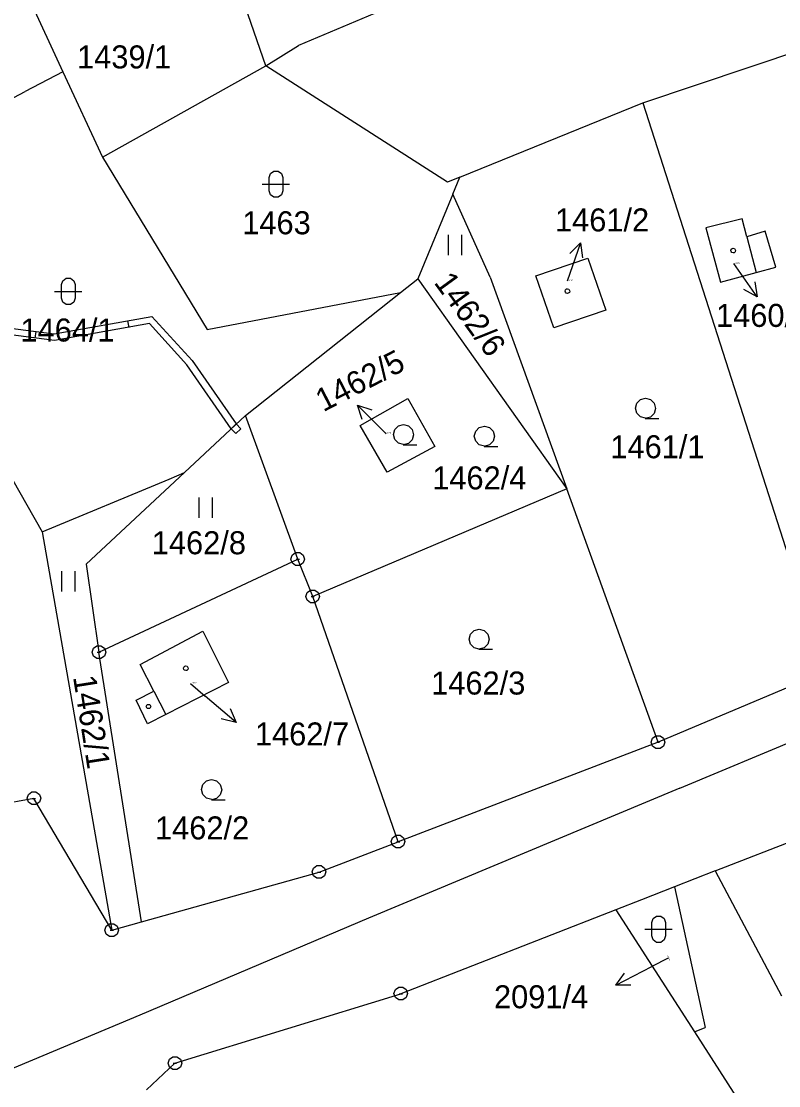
# Model space of a CAD drawing. Extents: x -806774 to -803680, y -1151731 to -1150053.
# Drawn here: x -805052.7 to -804996.8, y -1150618.9 to -1150540.3 of the extents above; entities that cross this region are included whole.
import ezdxf

# ---------------------------------------------------------------- set-up
doc = ezdxf.new("R2010")
doc.units = 0
for name, color, linetype in [('1', 7, 'Continuous'), ('12', 7, 'Continuous'), ('13', 7, 'Continuous'), ('2', 7, 'Continuous'), ('3', 7, 'Continuous'), ('4', 7, 'Continuous'), ('5', 7, 'Continuous'), ('6', 7, 'Continuous'), ('7', 7, 'Continuous'), ('8', 7, 'Continuous')]:
    doc.layers.add(name, color=color, linetype=linetype)

msp = doc.modelspace()

# ---------------------------------------------------------------- linework, layer by layer
at = {"layer": '1'}
for p, q in [((-805058.64, -1150524.62), (-805049.67, -1150544.06)), ((-805034.69, -1150543.61), (-805037.23, -1150536.22)), ((-805020.37, -1150537.08), (-805032.29, -1150542.13)), ((-805034.69, -1150543.61), (-805032.29, -1150542.13)), ((-805006.87, -1150546.34), (-804993.42, -1150541.84)), ((-805049.67, -1150544.06), (-805052.45, -1150545.52)), ((-805049.67, -1150544.06), (-805046.75, -1150550.37)), ((-805046.75, -1150550.37), (-805034.69, -1150543.61)), ((-805021.28, -1150552.21), (-805034.69, -1150543.61)), ((-805068.03, -1150553.72), (-805052.45, -1150545.52)), ((-805020.36, -1150551.84), (-805006.87, -1150546.34)), ((-805006.87, -1150546.34), (-804993.4, -1150588.37)), ((-805046.75, -1150550.37), (-805039.03, -1150563.1)), ((-805020.36, -1150551.84), (-805021.28, -1150552.21)), ((-805020.88, -1150553.1), (-805020.36, -1150551.84)), ((-805020.88, -1150553.1), (-805023.46, -1150559.34)), ((-805018.12, -1150559.23), (-805020.88, -1150553.1)), ((-804999.53, -1150554.92), (-805002.21, -1150555.58)), ((-804999.18, -1150556.26), (-804999.53, -1150554.92)), ((-805002.21, -1150555.58), (-805001.12, -1150559.6)), ((-804997.82, -1150555.84), (-804999.18, -1150556.26)), ((-804997.03, -1150558.5), (-804997.82, -1150555.84)), ((-805014.76, -1150559.13), (-805010.91, -1150557.83)), ((-805010.91, -1150557.83), (-805009.6, -1150561.66)), ((-805001.12, -1150559.6), (-804998.49, -1150558.89)), ((-804998.49, -1150558.89), (-804997.03, -1150558.5)), ((-805024.75, -1150560.36), (-805023.46, -1150559.34)), ((-805023.46, -1150559.34), (-805012.48, -1150574.86)), ((-805018.12, -1150559.23), (-805012.48, -1150574.86)), ((-805013.43, -1150562.97), (-805014.76, -1150559.13)), ((-805039.03, -1150563.1), (-805024.75, -1150560.36)), ((-805036.2, -1150569.44), (-805024.75, -1150560.36)), ((-805061, -1150560.85), (-805051.2, -1150578.03)), ((-805009.6, -1150561.66), (-805013.43, -1150562.97)), ((-805027.73, -1150570.18), (-805024.21, -1150568.19)), ((-805024.21, -1150568.19), (-805022.22, -1150571.72)), ((-805040.7, -1150573.65), (-805036.2, -1150569.44)), ((-805032.33, -1150580.05), (-805036.2, -1150569.44)), ((-805025.73, -1150573.63), (-805027.73, -1150570.18)), ((-805022.22, -1150571.72), (-805025.73, -1150573.63)), ((-805040.7, -1150573.65), (-805047.95, -1150580.43)), ((-805041.83, -1150574.14), (-805040.7, -1150573.65)), ((-805051.2, -1150578.03), (-805041.83, -1150574.14)), ((-805012.48, -1150574.86), (-805031.23, -1150582.81)), ((-805005.74, -1150593.57), (-805012.48, -1150574.86)), ((-805051.2, -1150578.03), (-805046.06, -1150607.46)), ((-805047.01, -1150586.93), (-805032.33, -1150580.05)), ((-805031.23, -1150582.81), (-805032.33, -1150580.05)), ((-805047.95, -1150580.43), (-805047.01, -1150586.93)), ((-805024.92, -1150600.92), (-805031.23, -1150582.81)), ((-805043.96, -1150587.84), (-805039.35, -1150585.37)), ((-805039.35, -1150585.37), (-805037.45, -1150589.16)), ((-805043.88, -1150606.84), (-805047.01, -1150586.93)), ((-805042.96, -1150589.8), (-805043.96, -1150587.84)), ((-804993.4, -1150588.37), (-805005.74, -1150593.57)), ((-805037.45, -1150589.16), (-805042.07, -1150591.52)), ((-805044.26, -1150590.47), (-805042.96, -1150589.8)), ((-805043.43, -1150592.22), (-805044.26, -1150590.47)), ((-805042.07, -1150591.52), (-805043.43, -1150592.22)), ((-805001.53, -1150603.08), (-804973.16, -1150591.99)), ((-805005.74, -1150593.57), (-805024.92, -1150600.92)), ((-805051.81, -1150597.72), (-805064.61, -1150600.03)), ((-805046.06, -1150607.46), (-805051.81, -1150597.72)), ((-805030.76, -1150603.16), (-805024.92, -1150600.92)), ((-805043.88, -1150606.84), (-805030.76, -1150603.16)), ((-805001.53, -1150603.08), (-805004.51, -1150604.24)), ((-805001.53, -1150603.08), (-804996.63, -1150612.29)), ((-805004.51, -1150604.24), (-805006.96, -1150605.2)), ((-805004.51, -1150604.24), (-805002.27, -1150614.63)), ((-805006.96, -1150605.2), (-805008.86, -1150605.94)), ((-805008.86, -1150605.94), (-805024.72, -1150612.14)), ((-805008.86, -1150605.94), (-805003.05, -1150614.96)), ((-805046.06, -1150607.46), (-805043.88, -1150606.84)), ((-805041.4, -1150617.28), (-805024.72, -1150612.14)), ((-805003.05, -1150614.96), (-805002.27, -1150614.63)), ((-805003.05, -1150614.96), (-804998.33, -1150622.28)), ((-805043.51, -1150619.25), (-805041.4, -1150617.28))]:
    msp.add_line(p, q, dxfattribs=at)
at = {"layer": '12'}
for p, q in [((-804999.53, -1150554.92), (-805002.21, -1150555.58)), ((-804999.18, -1150556.26), (-804999.53, -1150554.92)), ((-805002.21, -1150555.58), (-805001.12, -1150559.6)), ((-804999.18, -1150556.26), (-804998.49, -1150558.89)), ((-805014.76, -1150559.13), (-805010.91, -1150557.83)), ((-805010.91, -1150557.83), (-805009.6, -1150561.66)), ((-805001.12, -1150559.6), (-804998.49, -1150558.89)), ((-805013.43, -1150562.97), (-805014.76, -1150559.13)), ((-805009.6, -1150561.66), (-805013.43, -1150562.97)), ((-805043.96, -1150587.84), (-805039.35, -1150585.37)), ((-805039.35, -1150585.37), (-805037.45, -1150589.16)), ((-805042.96, -1150589.8), (-805043.96, -1150587.84)), ((-805037.45, -1150589.16), (-805042.07, -1150591.52)), ((-805042.96, -1150589.8), (-805042.07, -1150591.52))]:
    msp.add_line(p, q, dxfattribs=at)
at = {"layer": '13'}
for p, q in [((-805050.31, -1150563.41), (-805043.11, -1150562.12)), ((-805043.11, -1150562.12), (-805040.13, -1150565.39)), ((-805057.13, -1150562.53), (-805050.31, -1150563.41)), ((-805043.28, -1150562.66), (-805050.29, -1150563.91)), ((-805044.896, -1150562.44), (-805044.808, -1150562.932)), ((-805040.51, -1150565.71), (-805043.28, -1150562.66)), ((-805050.29, -1150563.91), (-805057.32, -1150563.01)), ((-805051.675, -1150563.234), (-805051.739, -1150563.73)), ((-805048.695, -1150563.626), (-805048.782, -1150563.133)), ((-805037.24, -1150570.42), (-805040.51, -1150565.71)), ((-805040.13, -1150565.39), (-805036.87, -1150570.07)), ((-805036.87, -1150570.07), (-805037.24, -1150570.42))]:
    msp.add_line(p, q, dxfattribs=at)
msp.add_lwpolyline([(-805037.24, -1150570.42), (-805036.87, -1150570.07), (-805036.53, -1150570.43), (-805036.9, -1150570.77)], close=True, dxfattribs=at)
at = {"layer": '3'}
for p, q in [((-805021.23, -1150556.09), (-805021.23, -1150557.59)), ((-805020.23, -1150557.59), (-805020.23, -1150556.09)), ((-805039.63, -1150575.49), (-805039.63, -1150576.99)), ((-805038.63, -1150576.99), (-805038.63, -1150575.49)), ((-805049.77, -1150580.93), (-805049.77, -1150582.43)), ((-805048.77, -1150582.43), (-805048.77, -1150580.93))]:
    msp.add_line(p, q, dxfattribs=at)
for points in [[(-805034.45, -1150551.86), (-805034.35, -1150551.57), (-805034.1, -1150551.39), (-805033.79, -1150551.39), (-805033.54, -1150551.57), (-805033.44, -1150551.86), (-805033.44, -1150552.86), (-805033.54, -1150553.15), (-805033.79, -1150553.33), (-805034.1, -1150553.33), (-805034.35, -1150553.15), (-805034.45, -1150552.86)], [(-805049.78, -1150559.78), (-805049.68, -1150559.49), (-805049.43, -1150559.31), (-805049.12, -1150559.31), (-805048.87, -1150559.49), (-805048.77, -1150559.78), (-805048.77, -1150560.78), (-805048.87, -1150561.07), (-805049.12, -1150561.25), (-805049.43, -1150561.25), (-805049.68, -1150561.07), (-805049.78, -1150560.78)], [(-805006.2, -1150606.88), (-805006.1, -1150606.59), (-805005.85, -1150606.41), (-805005.54, -1150606.41), (-805005.29, -1150606.59), (-805005.19, -1150606.88), (-805005.19, -1150607.88), (-805005.29, -1150608.17), (-805005.54, -1150608.35), (-805005.85, -1150608.35), (-805006.1, -1150608.17), (-805006.2, -1150607.88)]]:
    msp.add_lwpolyline(points, close=True, dxfattribs=at)
for points in [[(-805034.95, -1150552.36), (-805033.68, -1150552.36), (-805032.95, -1150552.36)], [(-805050.28, -1150560.28), (-805049.01, -1150560.28), (-805048.28, -1150560.28)], [(-805006.66, -1150569.65), (-805007.04, -1150569.55), (-805007.31, -1150569.28), (-805007.41, -1150568.91), (-805007.31, -1150568.54), (-805007.04, -1150568.27), (-805006.67, -1150568.17), (-805006.3, -1150568.27), (-805006.03, -1150568.54), (-805005.93, -1150568.92), (-805006.03, -1150569.3), (-805006.3, -1150569.57), (-805006.68, -1150569.67), (-805005.68, -1150569.67)], [(-805024.52, -1150571.59), (-805024.9, -1150571.49), (-805025.17, -1150571.22), (-805025.27, -1150570.85), (-805025.17, -1150570.48), (-805024.9, -1150570.21), (-805024.53, -1150570.11), (-805024.16, -1150570.21), (-805023.89, -1150570.48), (-805023.79, -1150570.86), (-805023.89, -1150571.24), (-805024.16, -1150571.51), (-805024.54, -1150571.61), (-805023.54, -1150571.61)], [(-805018.55, -1150571.7), (-805018.93, -1150571.6), (-805019.2, -1150571.33), (-805019.3, -1150570.96), (-805019.2, -1150570.59), (-805018.93, -1150570.32), (-805018.56, -1150570.22), (-805018.19, -1150570.32), (-805017.92, -1150570.59), (-805017.82, -1150570.97), (-805017.92, -1150571.35), (-805018.19, -1150571.62), (-805018.57, -1150571.72), (-805017.57, -1150571.72)], [(-805018.94, -1150586.69), (-805019.32, -1150586.59), (-805019.59, -1150586.32), (-805019.69, -1150585.95), (-805019.59, -1150585.58), (-805019.32, -1150585.31), (-805018.95, -1150585.21), (-805018.58, -1150585.31), (-805018.31, -1150585.58), (-805018.21, -1150585.96), (-805018.31, -1150586.34), (-805018.58, -1150586.61), (-805018.96, -1150586.71), (-805017.96, -1150586.71)], [(-805038.68, -1150597.81), (-805039.06, -1150597.71), (-805039.33, -1150597.44), (-805039.43, -1150597.07), (-805039.33, -1150596.7), (-805039.06, -1150596.43), (-805038.69, -1150596.33), (-805038.32, -1150596.43), (-805038.05, -1150596.7), (-805037.95, -1150597.08), (-805038.05, -1150597.46), (-805038.32, -1150597.73), (-805038.7, -1150597.83), (-805037.7, -1150597.83)], [(-805006.7, -1150607.38), (-805005.43, -1150607.38), (-805004.7, -1150607.38)]]:
    msp.add_lwpolyline(points, dxfattribs=at)
at = {"layer": '4'}
for p, q in [((-804999.18, -1150556.26), (-804998.49, -1150558.89)), ((-805042.96, -1150589.8), (-805042.07, -1150591.52))]:
    msp.add_line(p, q, dxfattribs=at)
at = {"layer": '5'}
for points in [[(-805000.19, -1150557.09), (-805000.09, -1150557.11), (-805000.04, -1150557.2), (-805000.02, -1150557.26), (-805000.04, -1150557.35), (-805000.12, -1150557.42), (-805000.19, -1150557.43), (-805000.28, -1150557.4), (-805000.34, -1150557.34), (-805000.36, -1150557.26), (-805000.34, -1150557.17), (-805000.26, -1150557.1)], [(-805012.43, -1150560.09), (-805012.33, -1150560.11), (-805012.28, -1150560.2), (-805012.26, -1150560.26), (-805012.28, -1150560.35), (-805012.36, -1150560.42), (-805012.43, -1150560.43), (-805012.52, -1150560.4), (-805012.58, -1150560.34), (-805012.6, -1150560.26), (-805012.58, -1150560.17), (-805012.5, -1150560.1)], [(-805040.6, -1150587.94), (-805040.5, -1150587.96), (-805040.45, -1150588.05), (-805040.43, -1150588.11), (-805040.45, -1150588.2), (-805040.53, -1150588.27), (-805040.6, -1150588.28), (-805040.69, -1150588.25), (-805040.75, -1150588.19), (-805040.77, -1150588.11), (-805040.75, -1150588.02), (-805040.67, -1150587.95)], [(-805043.26, -1150590.79), (-805043.17, -1150590.94), (-805043.26, -1150591.09), (-805043.44, -1150591.09), (-805043.53, -1150590.94), (-805043.44, -1150590.79)]]:
    msp.add_lwpolyline(points, close=True, dxfattribs=at)
at = {"layer": '6'}
for p, q in [((-805004.14, -1150596.96), (-804976.15, -1150585.25)), ((-805004.14, -1150596.96), (-805027.12, -1150606.56)), ((-805027.12, -1150606.56), (-805043.98, -1150613.72)), ((-805043.98, -1150613.72), (-805077.98, -1150628))]:
    msp.add_line(p, q, dxfattribs=at)
at = {"layer": '7'}
for p, q in [((-805011.452, -1150556.691), (-805012.45, -1150559.52)), ((-804998.42, -1150560.678), (-805000.14, -1150558.22)), ((-805027.92, -1150568.668), (-805025.8, -1150570.79)), ((-805040.25, -1150589.23), (-805039.17, -1150590.16)), ((-805036.892, -1150592.112), (-805039.17, -1150590.16)), ((-805004.99, -1150609.51), (-805006.2, -1150610.14)), ((-805008.862, -1150611.523), (-805006.2, -1150610.14))]:
    msp.add_line(p, q, dxfattribs=at)
for points in [[(-805012.256, -1150557.468), (-805011.452, -1150556.691), (-805011.313, -1150557.8)], [(-804998.584, -1150559.572), (-804998.42, -1150560.678), (-804999.403, -1150560.145)], [(-805027.567, -1150569.729), (-805027.92, -1150568.668), (-805026.86, -1150569.022)], [(-805037.326, -1150591.082), (-805036.892, -1150592.112), (-805037.976, -1150591.841)], [(-805007.744, -1150611.506), (-805008.862, -1150611.523), (-805008.205, -1150610.618)]]:
    msp.add_lwpolyline(points, dxfattribs=at)
at = {"layer": '8'}
for p, q in [((-805032.45, -1150580.05), (-805032.21, -1150580.05)), ((-805031.35, -1150582.81), (-805031.11, -1150582.81)), ((-805047.13, -1150586.93), (-805046.89, -1150586.93)), ((-805005.86, -1150593.57), (-805005.62, -1150593.57)), ((-805051.93, -1150597.72), (-805051.69, -1150597.72)), ((-805025.04, -1150600.92), (-805024.8, -1150600.92)), ((-805030.88, -1150603.16), (-805030.64, -1150603.16)), ((-805046.18, -1150607.46), (-805045.94, -1150607.46)), ((-805024.84, -1150612.14), (-805024.6, -1150612.14)), ((-805041.52, -1150617.28), (-805041.28, -1150617.28))]:
    msp.add_line(p, q, dxfattribs=at)
for points in [[(-805032.18, -1150579.57), (-805031.93, -1150579.75), (-805031.83, -1150580.04), (-805031.93, -1150580.33), (-805032.18, -1150580.51), (-805032.49, -1150580.51), (-805032.74, -1150580.33), (-805032.84, -1150580.04), (-805032.74, -1150579.75), (-805032.49, -1150579.57)], [(-805031.08, -1150582.33), (-805030.83, -1150582.51), (-805030.73, -1150582.8), (-805030.83, -1150583.09), (-805031.08, -1150583.27), (-805031.39, -1150583.27), (-805031.64, -1150583.09), (-805031.74, -1150582.8), (-805031.64, -1150582.51), (-805031.39, -1150582.33)], [(-805046.86, -1150586.45), (-805046.61, -1150586.63), (-805046.51, -1150586.92), (-805046.61, -1150587.21), (-805046.86, -1150587.39), (-805047.17, -1150587.39), (-805047.42, -1150587.21), (-805047.52, -1150586.92), (-805047.42, -1150586.63), (-805047.17, -1150586.45)], [(-805005.59, -1150593.09), (-805005.34, -1150593.27), (-805005.24, -1150593.56), (-805005.34, -1150593.85), (-805005.59, -1150594.03), (-805005.9, -1150594.03), (-805006.15, -1150593.85), (-805006.25, -1150593.56), (-805006.15, -1150593.27), (-805005.9, -1150593.09)], [(-805051.66, -1150597.24), (-805051.41, -1150597.42), (-805051.31, -1150597.71), (-805051.41, -1150598), (-805051.66, -1150598.18), (-805051.97, -1150598.18), (-805052.22, -1150598), (-805052.32, -1150597.71), (-805052.22, -1150597.42), (-805051.97, -1150597.24)], [(-805024.77, -1150600.44), (-805024.52, -1150600.62), (-805024.42, -1150600.91), (-805024.52, -1150601.2), (-805024.77, -1150601.38), (-805025.08, -1150601.38), (-805025.33, -1150601.2), (-805025.43, -1150600.91), (-805025.33, -1150600.62), (-805025.08, -1150600.44)], [(-805030.61, -1150602.68), (-805030.36, -1150602.86), (-805030.26, -1150603.15), (-805030.36, -1150603.44), (-805030.61, -1150603.62), (-805030.92, -1150603.62), (-805031.17, -1150603.44), (-805031.27, -1150603.15), (-805031.17, -1150602.86), (-805030.92, -1150602.68)], [(-805045.91, -1150606.98), (-805045.66, -1150607.16), (-805045.56, -1150607.45), (-805045.66, -1150607.74), (-805045.91, -1150607.92), (-805046.22, -1150607.92), (-805046.47, -1150607.74), (-805046.57, -1150607.45), (-805046.47, -1150607.16), (-805046.22, -1150606.98)], [(-805024.57, -1150611.66), (-805024.32, -1150611.84), (-805024.22, -1150612.13), (-805024.32, -1150612.42), (-805024.57, -1150612.6), (-805024.88, -1150612.6), (-805025.13, -1150612.42), (-805025.23, -1150612.13), (-805025.13, -1150611.84), (-805024.88, -1150611.66)], [(-805041.25, -1150616.8), (-805041, -1150616.98), (-805040.9, -1150617.27), (-805041, -1150617.56), (-805041.25, -1150617.74), (-805041.56, -1150617.74), (-805041.81, -1150617.56), (-805041.91, -1150617.27), (-805041.81, -1150616.98), (-805041.56, -1150616.8)]]:
    msp.add_lwpolyline(points, close=True, dxfattribs=at)

# ---------------------------------------------------------------- texts
at = {"layer": '2'}
for s, height, p in [('1439/1', 1.7, (-805048.623, -1150543.81)), ('1463', 1.7, (-805036.432, -1150556.06)), ('1460/2', 0.1, (-805000.117, -1150558.22)), ('1461/2', 0.1, (-805012.427, -1150559.52)), ('1464/1', 1.7, (-805052.806, -1150563.98)), ('1462/5', 0.1, (-805025.869, -1150570.79)), ('1461/1', 1.7, (-805009.258, -1150572.6)), ('1462/4', 1.7, (-805022.408, -1150574.9)), ('1462/8', 1.7, (-805043.108, -1150579.69)), ('1462/3', 1.7, (-805022.485, -1150590.05)), ('1462/7', 0.1, (-805040.227, -1150589.23)), ('1462/2', 1.7, (-805042.872, -1150600.75))]:
    msp.add_text(s, height=height, dxfattribs=at).set_placement(p)
for s, height, rotation, p in [('1462/6', 1.7, 306.01676, (-805022.33, -1150559.627)), ('1462/1', 1.7, 278.97315, (-805048.926, -1150588.755)), ('2091/4', 0.1, 293.2971, (-805005.08, -1150609.301))]:
    msp.add_text(s, height=height, rotation=rotation, dxfattribs=at).set_placement(p)
at = {"layer": '7'}
for s, p in [('1461/2', (-805013.347, -1150555.85)), ('1460/2', (-805001.458, -1150562.9)), ('1462/7', (-805035.497, -1150593.81)), ('2091/4', (-805017.848, -1150613.22))]:
    msp.add_text(s, height=1.7, dxfattribs=at).set_placement(p)
msp.add_text('1462/5', height=1.7, rotation=27.33009, dxfattribs=at).set_placement((-805030.451, -1150569.21))

doc.saveas('drawing.dxf')
